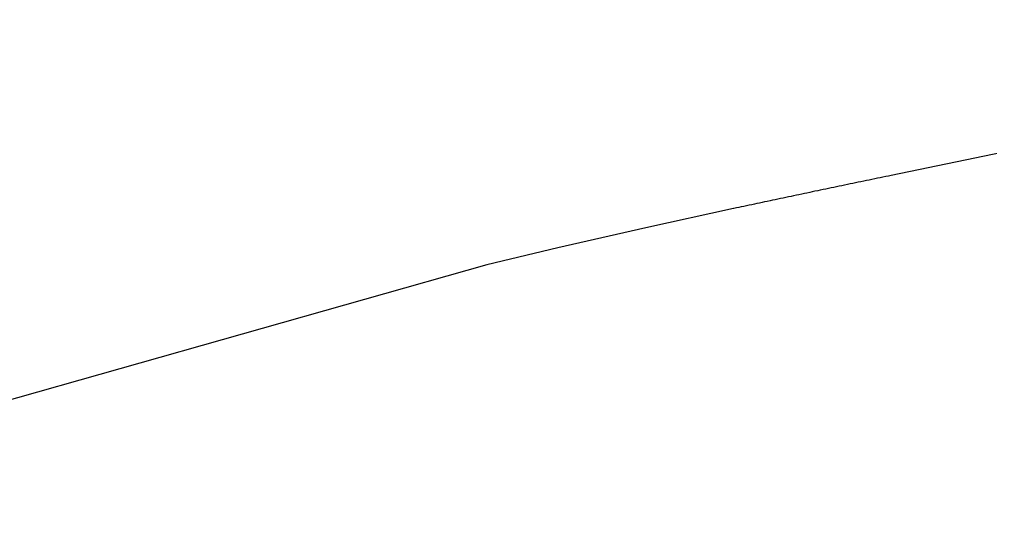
# Model space of a CAD drawing. Extents: x 2071991 to 2268989, y 436479 to 469629.
# Drawn here: x 2258984 to 2259894, y 439827 to 440298 of the extents above; entities that cross this region are included whole.
import ezdxf

# ---------------------------------------------------------------- set-up
doc = ezdxf.new("R2010")
doc.units = 0
doc.layers.add('approx_PSA', color=7, linetype='Continuous')

msp = doc.modelspace()

# ---------------------------------------------------------------- linework, layer by layer
at = {"layer": 'approx_PSA'}
for p, q in [((2260511.51, 440298.14), (2259802.04, 440151.61)), ((2259783.91, 440147.86), (2259781.44, 440147.34)), ((2259786.55, 440148.4), (2259783.91, 440147.86)), ((2259789.2, 440148.95), (2259786.55, 440148.4)), ((2259791.67, 440149.46), (2259789.2, 440148.95)), ((2259794.32, 440150.01), (2259791.67, 440149.46)), ((2259796.96, 440150.56), (2259794.32, 440150.01)), ((2259799.61, 440151.11), (2259796.96, 440150.56)), ((2259802.04, 440151.61), (2259799.61, 440151.11)), ((2259738.13, 440138.32), (2259735.48, 440137.77)), ((2259740.6, 440138.84), (2259738.13, 440138.32)), ((2259743.24, 440139.39), (2259740.6, 440138.84)), ((2259745.71, 440139.91), (2259743.24, 440139.39)), ((2259748.14, 440140.42), (2259745.71, 440139.91)), ((2259750.79, 440140.97), (2259748.14, 440140.42)), ((2259753.29, 440141.49), (2259750.79, 440140.97)), ((2259755.76, 440142.01), (2259753.29, 440141.49)), ((2259758.37, 440142.55), (2259755.76, 440142.01)), ((2259761.02, 440143.1), (2259758.37, 440142.55)), ((2259763.48, 440143.61), (2259761.02, 440143.1)), ((2259765.95, 440144.13), (2259763.48, 440143.61)), ((2259768.56, 440144.67), (2259765.95, 440144.13)), ((2259771.03, 440145.18), (2259768.56, 440144.67)), ((2259773.71, 440145.74), (2259771.03, 440145.18)), ((2259776.36, 440146.29), (2259773.71, 440145.74)), ((2259778.79, 440146.79), (2259776.36, 440146.29)), ((2259781.44, 440147.34), (2259778.79, 440146.79)), ((2259695.76, 440129.41), (2259693.29, 440128.88)), ((2259698.05, 440129.89), (2259695.76, 440129.41)), ((2259700.69, 440130.45), (2259698.05, 440129.89)), ((2259703.12, 440130.97), (2259700.69, 440130.45)), ((2259705.59, 440131.49), (2259703.12, 440130.97)), ((2259708.09, 440132.02), (2259705.59, 440131.49)), ((2259710.52, 440132.53), (2259708.09, 440132.02)), ((2259713.13, 440133.08), (2259710.52, 440132.53)), ((2259715.42, 440133.56), (2259713.13, 440133.08)), ((2259718.1, 440134.12), (2259715.42, 440133.56)), ((2259720.57, 440134.64), (2259718.1, 440134.12)), ((2259723, 440135.15), (2259720.57, 440134.64)), ((2259725.65, 440135.71), (2259723, 440135.15)), ((2259727.9, 440136.18), (2259725.65, 440135.71)), ((2259730.54, 440136.74), (2259727.9, 440136.18)), ((2259733.05, 440137.26), (2259730.54, 440136.74)), ((2259735.48, 440137.77), (2259733.05, 440137.26)), ((2259654.16, 440120.52), (2259571.71, 440102.39)), ((2259654.25, 440120.54), (2259654.16, 440120.52)), ((2259656.8, 440121.09), (2259654.25, 440120.54)), ((2259659.09, 440121.58), (2259656.8, 440121.09)), ((2259661.38, 440122.07), (2259659.09, 440121.58)), ((2259663.81, 440122.59), (2259661.38, 440122.07)), ((2259666.41, 440123.15), (2259663.81, 440122.59)), ((2259668.88, 440123.68), (2259666.41, 440123.15)), ((2259671.21, 440124.18), (2259668.88, 440123.68)), ((2259673.67, 440124.71), (2259671.21, 440124.18)), ((2259676.06, 440125.22), (2259673.67, 440124.71)), ((2259678.53, 440125.74), (2259676.06, 440125.22)), ((2259681.03, 440126.28), (2259678.53, 440125.74)), ((2259683.28, 440126.76), (2259681.03, 440126.28)), ((2259685.75, 440127.28), (2259683.28, 440126.76)), ((2259688.39, 440127.84), (2259685.75, 440127.28)), ((2259690.82, 440128.36), (2259688.39, 440127.84)), ((2259693.29, 440128.88), (2259690.82, 440128.36)), ((2259571.71, 440102.39), (2259489.33, 440083.58)), ((2259489.33, 440083.58), (2259422.52, 440067.75)), ((2259422.52, 440067.75), (2258573.15, 439826.66))]:
    msp.add_line(p, q, dxfattribs=at)

doc.saveas('drawing.dxf')
